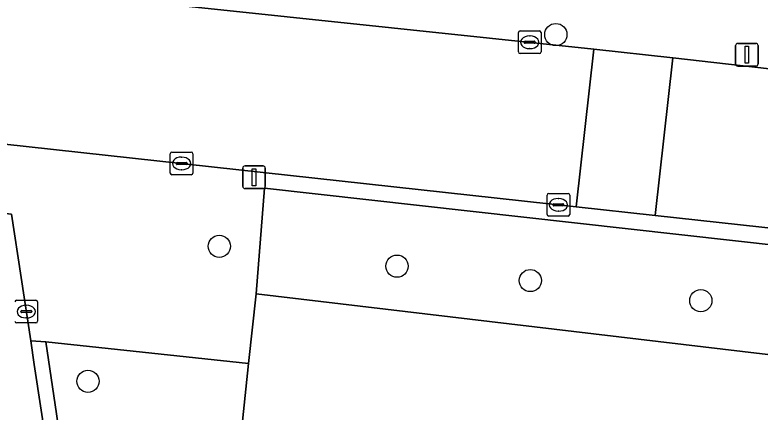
# Model space of a CAD drawing. Extents: x 162026 to 163502, y 387295 to 388169.
# Drawn here: x 162536.39 to 162569.17, y 387467.85 to 387485.35 of the extents above; entities that cross this region are included whole.
import ezdxf

# ---------------------------------------------------------------- set-up
doc = ezdxf.new("R2010")
doc.units = 0
for name, color, linetype in [('IMGEO_Boom', 7, 'Continuous'), ('IMGEO_Groenvoorziening', 7, 'Continuous'), ('IMGEO_Kolk', 7, 'Continuous'), ('IMGEO_Lichtmast', 7, 'Continuous'), ('IMGEO_Rijbaan_lokaal_open', 7, 'Continuous'), ('IMGEO_Voetpad_open', 7, 'Continuous')]:
    doc.layers.add(name, color=color, linetype=linetype)

msp = doc.modelspace()

# ---------------------------------------------------------------- linework, layer by layer
at = {"layer": 'IMGEO_Boom'}
for centre in [(162560.183, 387484.479), (162545.38, 387475.153), (162553.198, 387474.278), (162559.061, 387473.644), (162566.561, 387472.758), (162539.601, 387469.208)]:
    msp.add_circle(centre, 0.489, dxfattribs=at)
at = {"layer": 'IMGEO_Groenvoorziening'}
for points in [[(162574.779, 387474.641), (162547.374, 387477.714), (162546.998, 387473.066), (162570.373, 387470.279), (162568.69, 387454.157), (162573.515, 387453.664), (162575.723, 387473.459)], [(162546.659, 387469.988), (162537.752, 387470.941), (162540.608, 387451.616)], [(162545.086, 387454.752), (162546.659, 387469.988)]]:
    msp.add_lwpolyline(points, dxfattribs=at)
at = {"layer": 'IMGEO_Kolk'}
for p, q in [((162558.611, 387484.64), (162559.463, 387484.64)), ((162558.536, 387483.714), (162558.536, 387484.566)), ((162559.024, 387484.42), (162559.049, 387484.42)), ((162559.537, 387484.566), (162559.537, 387483.714)), ((162558.795, 387484.134), (162558.795, 387484.146)), ((162559.233, 387484.097), (162558.835, 387484.097)), ((162558.838, 387484.183), (162559.236, 387484.183)), ((162559.279, 387484.146), (162559.279, 387484.134)), ((162559.463, 387483.64), (162558.611, 387483.64)), ((162559.047, 387483.86), (162559.022, 387483.86)), ((162543.22, 387478.375), (162543.22, 387479.227)), ((162543.295, 387479.301), (162544.147, 387479.301)), ((162543.708, 387479.081), (162543.733, 387479.081)), ((162544.221, 387479.227), (162544.221, 387478.375)), ((162543.479, 387478.795), (162543.479, 387478.807)), ((162543.917, 387478.758), (162543.519, 387478.758)), ((162543.522, 387478.844), (162543.92, 387478.844)), ((162543.963, 387478.807), (162543.963, 387478.795)), ((162543.731, 387478.521), (162543.706, 387478.521)), ((162544.147, 387478.301), (162543.295, 387478.301)), ((162559.798, 387476.554), (162559.798, 387477.406)), ((162559.873, 387477.48), (162560.725, 387477.48)), ((162560.799, 387477.406), (162560.799, 387476.554)), ((162560.286, 387477.26), (162560.311, 387477.26)), ((162560.057, 387476.974), (162560.057, 387476.986)), ((162560.495, 387476.937), (162560.097, 387476.937)), ((162560.1, 387477.023), (162560.498, 387477.023)), ((162560.541, 387476.986), (162560.541, 387476.974)), ((162560.725, 387476.48), (162559.873, 387476.48)), ((162560.309, 387476.7), (162560.284, 387476.7)), ((162536.463, 387472.779), (162537.315, 387472.779)), ((162536.876, 387472.559), (162536.901, 387472.559)), ((162537.389, 387472.705), (162537.389, 387471.853)), ((162536.647, 387472.273), (162536.647, 387472.285)), ((162537.085, 387472.236), (162536.687, 387472.236)), ((162536.69, 387472.322), (162537.088, 387472.322)), ((162537.131, 387472.285), (162537.131, 387472.273)), ((162536.899, 387471.999), (162536.874, 387471.999)), ((162537.315, 387471.779), (162536.463, 387471.779))]:
    msp.add_line(p, q, dxfattribs=at)
for points in [[(162558.611, 387484.64), (162559.463, 387484.64)], [(162558.536, 387483.714), (162558.536, 387484.566)], [(162559.537, 387484.566), (162559.537, 387483.714)], [(162559.463, 387483.64), (162558.611, 387483.64)], [(162543.22, 387478.375), (162543.22, 387479.227)], [(162543.295, 387479.301), (162544.147, 387479.301)], [(162544.221, 387479.227), (162544.221, 387478.375)], [(162544.147, 387478.301), (162543.295, 387478.301)], [(162559.798, 387476.554), (162559.798, 387477.406)], [(162559.873, 387477.48), (162560.725, 387477.48)], [(162560.799, 387477.406), (162560.799, 387476.554)], [(162560.725, 387476.48), (162559.873, 387476.48)], [(162536.463, 387472.779), (162537.315, 387472.779)], [(162537.389, 387472.705), (162537.389, 387471.853)], [(162537.315, 387471.779), (162536.463, 387471.779)]]:
    msp.add_lwpolyline(points, dxfattribs=at)
for centre, radius, start, end in [((162558.613, 387484.564), 0.0765, 91.552, 178.448), ((162558.613, 387484.564), 0.0765, 91.552, 178.448), ((162559.461, 387484.564), 0.0765, 1.552, 88.448), ((162559.461, 387484.564), 0.0765, 1.552, 88.448), ((162558.835, 387484.143), 0.0403, 85.8775, 175.7526), ((162558.832, 387484.133), 0.0366, 178.938, 274.7102), ((162559.236, 387484.14), 0.043, 264.8664, 352.4533), ((162559.24, 387484.145), 0.0386, 1.7309, 96.639), ((162558.613, 387483.716), 0.0765, 181.552, 268.448), ((162558.613, 387483.716), 0.0765, 181.552, 268.448), ((162559.461, 387483.716), 0.0765, 271.552, 358.448), ((162559.461, 387483.716), 0.0765, 271.552, 358.448), ((162543.297, 387479.225), 0.0765, 91.552, 178.448), ((162543.297, 387479.225), 0.0765, 91.552, 178.448), ((162544.145, 387479.225), 0.0765, 1.552, 88.448), ((162544.145, 387479.225), 0.0765, 1.552, 88.448), ((162543.519, 387478.804), 0.0403, 85.8775, 175.7526), ((162543.516, 387478.794), 0.0366, 178.938, 274.7102), ((162543.92, 387478.801), 0.043, 264.8664, 352.4533), ((162543.924, 387478.806), 0.0386, 1.7309, 96.639), ((162543.297, 387478.377), 0.0765, 181.552, 268.448), ((162543.297, 387478.377), 0.0765, 181.552, 268.448), ((162544.145, 387478.377), 0.0765, 271.552, 358.448), ((162544.145, 387478.377), 0.0765, 271.552, 358.448), ((162559.875, 387477.404), 0.0765, 91.552, 178.448), ((162559.875, 387477.404), 0.0765, 91.552, 178.448), ((162560.723, 387477.404), 0.0765, 1.552, 88.448), ((162560.723, 387477.404), 0.0765, 1.552, 88.448), ((162560.097, 387476.983), 0.0403, 85.8775, 175.7526), ((162560.094, 387476.973), 0.0366, 178.938, 274.7102), ((162560.498, 387476.98), 0.043, 264.8664, 352.4533), ((162560.502, 387476.985), 0.0386, 1.7309, 96.639), ((162559.875, 387476.556), 0.0765, 181.552, 268.448), ((162559.875, 387476.556), 0.0765, 181.552, 268.448), ((162560.723, 387476.556), 0.0765, 271.552, 358.448), ((162560.723, 387476.556), 0.0765, 271.552, 358.448), ((162536.465, 387472.703), 0.0765, 91.552, 178.448), ((162536.465, 387472.703), 0.0765, 91.552, 178.448), ((162537.313, 387472.703), 0.0765, 1.552, 88.448), ((162537.313, 387472.703), 0.0765, 1.552, 88.448), ((162536.687, 387472.282), 0.0403, 85.8775, 175.7526), ((162536.684, 387472.272), 0.0366, 178.938, 274.7102), ((162537.088, 387472.279), 0.043, 264.8664, 352.4533), ((162537.092, 387472.284), 0.0386, 1.7309, 96.639), ((162536.465, 387471.855), 0.0765, 181.552, 268.448), ((162536.465, 387471.855), 0.0765, 181.552, 268.448), ((162537.313, 387471.855), 0.0765, 271.552, 358.448), ((162537.313, 387471.855), 0.0765, 271.552, 358.448)]:
    msp.add_arc(centre, radius, start, end, dxfattribs=at)
for centre, major_axis, ratio, start_param, end_param in [((162559.023, 387484.14), (-0.387, 0.002), 0.722429, 4.712389, 7.853982), ((162559.048, 387484.14), (-0.39, 0.002), 0.717154, 1.570796, 4.712389), ((162543.707, 387478.801), (-0.387, 0.002), 0.722429, 4.712389, 7.853982), ((162543.732, 387478.801), (-0.39, 0.002), 0.717154, 1.570796, 4.712389), ((162560.285, 387476.98), (-0.387, 0.002), 0.722429, 4.712389, 7.853982), ((162560.31, 387476.98), (-0.39, 0.002), 0.717154, 1.570796, 4.712389), ((162536.875, 387472.279), (-0.387, 0.002), 0.722429, 4.712389, 7.853982), ((162536.9, 387472.279), (-0.39, 0.002), 0.717154, 1.570796, 4.712389)]:
    msp.add_ellipse(centre, major_axis=major_axis, ratio=ratio, start_param=start_param, end_param=end_param, dxfattribs=at)
at = {"layer": 'IMGEO_Lichtmast'}
for p, q in [((162568.089, 387483.191), (162568.089, 387483.991)), ((162568.089, 387483.991), (162568.089, 387483.191)), ((162568.189, 387484.091), (162568.979, 387484.091)), ((162568.979, 387484.091), (162568.189, 387484.091)), ((162569.079, 387483.991), (162569.079, 387483.191)), ((162569.079, 387483.191), (162569.079, 387483.991)), ((162568.979, 387483.091), (162568.189, 387483.091)), ((162568.189, 387483.091), (162568.979, 387483.091)), ((162546.413, 387477.792), (162546.413, 387478.592)), ((162546.413, 387478.592), (162546.413, 387477.792)), ((162546.513, 387478.692), (162547.303, 387478.692)), ((162547.303, 387478.692), (162546.513, 387478.692)), ((162547.403, 387478.592), (162547.403, 387477.792)), ((162547.403, 387477.792), (162547.403, 387478.592)), ((162547.303, 387477.692), (162546.513, 387477.692)), ((162546.513, 387477.692), (162547.303, 387477.692))]:
    msp.add_line(p, q, dxfattribs=at)
for points in [[(162568.509, 387483.966), (162568.659, 387483.966), (162568.659, 387483.216), (162568.509, 387483.216), (162568.509, 387483.966)], [(162546.833, 387478.567), (162546.983, 387478.567), (162546.983, 387477.817), (162546.833, 387477.817), (162546.833, 387478.567)]]:
    msp.add_lwpolyline(points, dxfattribs=at)
for centre, start, end in [((162568.189, 387483.991), 90, 180), ((162568.189, 387483.991), 90, 180), ((162568.979, 387483.991), 0, 90), ((162568.979, 387483.991), 360, 90), ((162568.189, 387483.191), 180, 270), ((162568.189, 387483.191), 180, 270), ((162568.979, 387483.191), 270, 0), ((162568.979, 387483.191), 270, 0), ((162546.513, 387478.592), 90, 180), ((162546.513, 387478.592), 90, 180), ((162547.303, 387478.592), 0, 90), ((162547.303, 387478.592), 360, 90), ((162546.513, 387477.792), 180, 270), ((162546.513, 387477.792), 180, 270), ((162547.303, 387477.792), 270, 0), ((162547.303, 387477.792), 270, 0)]:
    msp.add_arc(centre, 0.1, start, end, dxfattribs=at)
at = {"layer": 'IMGEO_Rijbaan_lokaal_open'}
for points in [[(162529.25, 387520.63), (162527.396, 387532.789), (162527.276, 387533.487), (162520.243, 387532.419), (162522.168, 387520.003), (162525.314, 387500), (162525.611, 387498.118), (162526.965, 387489.545), (162528.395, 387480.484), (162535.82, 387479.669), (162561.08, 387476.895), (162561.86, 387483.839), (162539.469, 387486.215)], [(162654.632, 387473.285), (162565.337, 387483.455), (162564.559, 387476.513), (162574.872, 387475.381), (162576.264, 387475.228)], [(162540.563, 387448.199), (162537.24, 387469.944), (162537.082, 387470.994), (162536.24, 387476.571), (162528.88, 387477.412), (162531.114, 387463.071), (162535.182, 387436.966), (162572.06, 387433.011), (162572.882, 387440.121), (162572.776, 387440.133), (162546.338, 387443.004)]]:
    msp.add_lwpolyline(points, dxfattribs=at)
msp.add_lwpolyline([(162561.08, 387476.895), (162564.559, 387476.513), (162565.337, 387483.455), (162561.86, 387483.839)], close=True, dxfattribs=at)
at = {"layer": 'IMGEO_Voetpad_open'}
for points in [[(162539.469, 387486.215), (162561.86, 387483.839), (162565.337, 387483.455), (162654.632, 387473.285), (162655.129, 387476.518), (162644.773, 387477.651), (162643.31, 387477.811), (162548.912, 387488.146)], [(162540.608, 387451.616), (162537.752, 387470.941), (162537.082, 387470.994), (162537.24, 387469.944), (162540.563, 387448.199)]]:
    msp.add_lwpolyline(points, dxfattribs=at)
for points in [[(162535.82, 387479.669), (162535.768, 387479.172), (162528.343, 387479.987), (162528.88, 387477.412), (162536.24, 387476.571), (162537.082, 387470.994), (162537.752, 387470.941), (162546.659, 387469.988), (162546.998, 387473.066), (162547.374, 387477.714), (162574.779, 387474.641), (162574.872, 387475.381), (162564.559, 387476.513), (162561.08, 387476.895)], [(162570.373, 387470.279), (162546.998, 387473.066), (162546.659, 387469.988), (162545.086, 387454.752), (162544.565, 387449.711), (162546.605, 387449.554), (162547.205, 387454.511), (162548.659, 387467.372), (162553.712, 387466.847), (162553.258, 387463.011), (162560.776, 387462.157), (162559.789, 387453.086), (162568.422, 387452.107), (162568.69, 387454.157)]]:
    msp.add_lwpolyline(points, close=True, dxfattribs=at)

doc.saveas('drawing.dxf')
